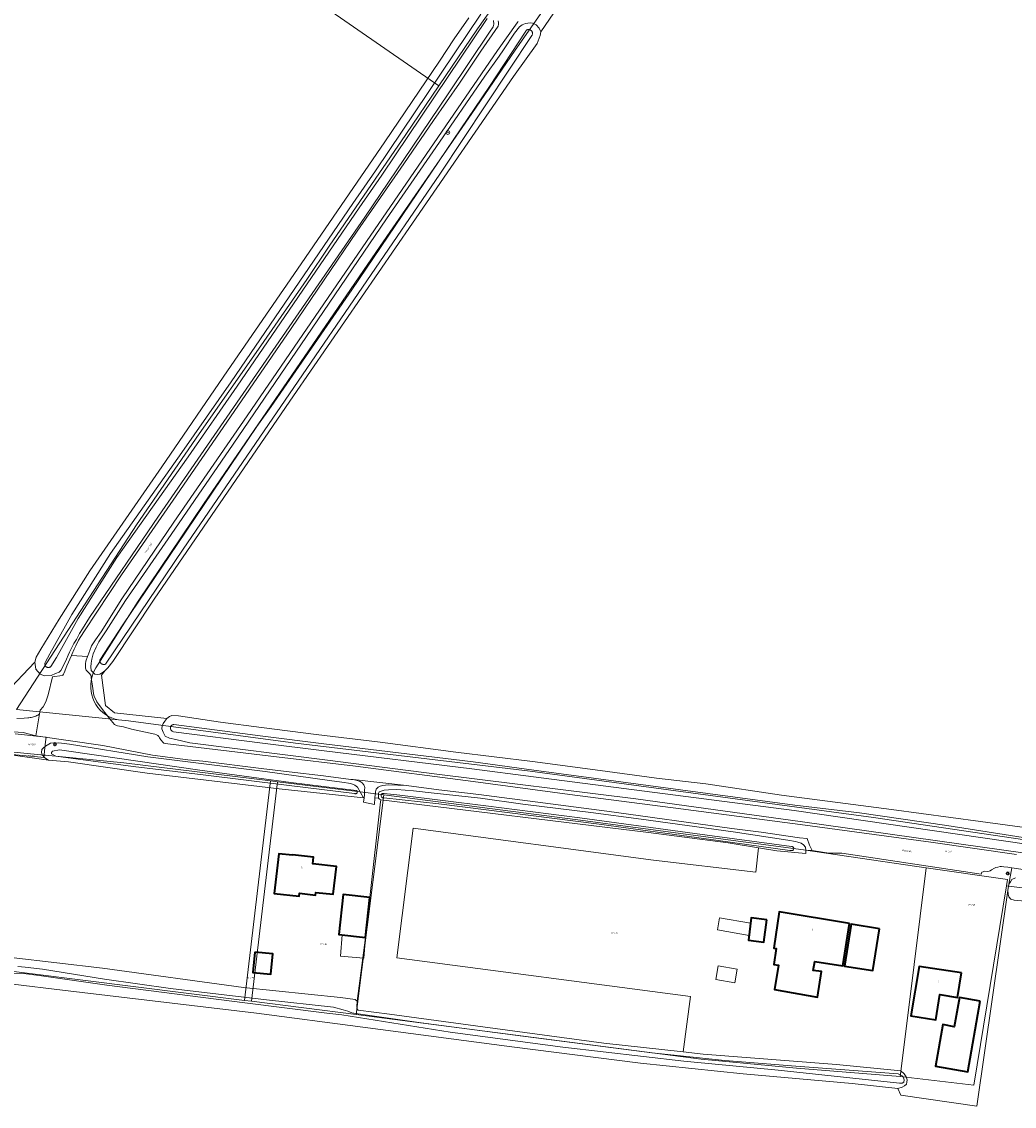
# Model space of a CAD drawing. Header units: metres. Extents: x 250001 to 257773, y 598992 to 609118.
# Tile 282 of 656: x 253455 to 253664, y 601659 to 601888. Entities that reach past the tile are written whole.
import ezdxf
from ezdxf.enums import TextEntityAlignment as Align
from ezdxf.lldxf.tags import DXFTag

# ---------------------------------------------------------------- set-up
doc = ezdxf.new("R2010")
doc.units = ezdxf.units.M
for name, color, linetype, lineweight in [('B-WE-GR-BOOM-S', 252, 'Continuous', 25), ('B-WE-GR-BOS_LOOF-GV', 252, 'Continuous', 13), ('B-WE-GR-BOUWLAND-GV', 252, 'Continuous', 13), ('B-WE-GR-GROENVOORZIENING-GV', 252, 'Continuous', 18), ('B-WE-KG-GRENS_PERCEEL-G', 150, 'KG-PERCEEL', 18), ('B-WE-KG-GRENS_PERCEEL-S', 150, 'Continuous', 25), ('B-WE-KL-ET_LS_OV_LICHTMAST-S', 252, 'Continuous', 25), ('B-WE-OG-BEBOUWING-GV', 1, 'Continuous', 35), ('B-WE-OG-BEBOUWING-T18', 7, 'Continuous', 18), ('B-WE-OG-BEBOUWING_LUIFEL-GV', 1, 'Continuous', 18), ('B-WE-OG-BEBOUWING_OVERBOUWING-GV', 1, 'Continuous', 18), ('B-WE-OG-TERREIN_ERF-GV', 7, 'Continuous', 18), ('B-WE-OG-TOPOGRAFIE-T18', 2, 'Continuous', 18), ('B-WE-OG-WATER-GV', 252, 'Continuous', 18), ('B-WE-OG-WATER_SLOOT-GV', 252, 'Continuous', 18), ('B-WE-VH-VERHARDING_GESLOTEN-GV', 252, 'Continuous', 18), ('B-WE-VH-VERHARDING_HALFVERHARDING-GV', 252, 'Continuous', 18), ('B-WE-VH-VERHARDING_OPEN-GV', 252, 'Continuous', 18), ('X-XX-AL-REFERENTIE-G', 7, 'Continuous', 18)]:
    doc.layers.add(name, color=color, linetype=linetype, lineweight=lineweight)
doc.styles.add('NLCS-ISO', font='NLCS-ISO.ttf')
doc.styles.add('NLCS-ISO-ANNOTATIEF-T18', font='NLCS-ISO.ttf', dxfattribs={"height": 1.8})
doc.styles.get("Standard").update_dxf_attribs({"font": 'NLCS-ISO.ttf'})
tags = doc.linetypes.add('KG-PERCEEL', pattern='A,5.5,-2,["P",Standard,S=1.8,R=0,X=-0.5,Y=-0.9],-2,5.5,-2,[5,NLCS.SHX,S=0.75,R=0,X=0,Y=0],-2', length=19).pattern_tags.tags
tags[6] = DXFTag(74, 10)

# ---------------------------------------------------------------- blocks, each defined once
blk = doc.blocks.new('SKG-PERCEELNUMMER-SO')
at = {"style": 'NLCS-ISO', "oblique": 10, "flags": 1}
blk.add_attdef('GEMEENTECODE', text='', height=1.8, dxfattribs=at).set_placement((0, 2.6), align=Align.MIDDLE_CENTER)
at = {"style": 'NLCS-ISO', "oblique": 10}
blk.add_attdef('SECTIE', text='', height=1.8, dxfattribs=at).set_placement((-0.5, 0), align=Align.MIDDLE_RIGHT)
blk.add_attdef('PERCEELNUMMER', text='', height=1.8, dxfattribs=at).set_placement((0.5, 0), align=Align.MIDDLE_LEFT)
blk = doc.blocks.new('BS2021-132-Xref-KAD-20210617')
at = {"layer": 'B-WE-KG-GRENS_PERCEEL-G', "flags": 128}
for points in [[(253470.19, 601751.189), (253479.108, 601765.297), (253492.894, 601785.714), (253530.188, 601840.187), (253549.594, 601868.187), (253558.688, 601881.562), (253567.422, 601894.125), (253573.688, 601902.375), (253575.11, 601904.75), (253577.672, 601908.937), (253588.922, 601925.562), (253603.796, 601947.25), (253626.734, 601980.937), (253646.454, 602009.937), (253659.14, 602028.312), (253673.516, 602049.375), (253696.688, 602083.5), (253701, 602089.812), (253715.39, 602110.937), (253730.828, 602133.437), (253749.626, 602161.187), (253774.454, 602197.687), (253794.468, 602227.187), (253833.406, 602284), (253854.89, 602315.062), (253861.25, 602324.562), (253886.39, 602361.125), (253905.75, 602389.375), (253944.566, 602447), (253954.812, 602462.187), (253975.734, 602492.875), (254012.578, 602546.875), (254017.734, 602555.187), (254024.828, 602565.562), (254052.5, 602605.937), (254063.938, 602622.687), (254101.844, 602678.125), (254119.104, 602703.215), (254154.18, 602753.762), (254195.268, 602814.106), (254218.408, 602848.278)], [(253201.95, 602109.52), (253542.568, 601874.061)], [(253637.094, 602012.875), (253627.876, 601999.5), (253601.876, 601961.5), (253581.14, 601930.812), (253568.938, 601913.062), (253564.172, 601905.875), (253560.046, 601899.25), (253550.734, 601886.062), (253542.568, 601874.061)], [(253542.568, 601874.061), (253535.594, 601863.812), (253519.468, 601840.187), (253514.718, 601833.187), (253505, 601819.187), (253492, 601800.562), (253478.78, 601781.35), (253453.438, 601742.363)], [(253470.19, 601751.189), (253469.827, 601750.542), (253469.531, 601749.861), (253469.307, 601749.154), (253469.156, 601748.427), (253469.08, 601747.689), (253469.079, 601746.947), (253469.155, 601746.209), (253469.305, 601745.482), (253469.529, 601744.774), (253469.824, 601744.093), (253470.187, 601743.446), (253470.615, 601742.839), (253471.101, 601742.279), (253471.643, 601741.772), (253472.234, 601741.322), (253472.867, 601740.935), (253473.537, 601740.615), (253474.235, 601740.365), (253474.956, 601740.188)], [(253453.438, 601742.363), (253474.956, 601740.188)], [(253837.986, 601692.75), (253832.69, 601692.998), (253796.342, 601697.462), (253712.592, 601708.09), (253634.372, 601719.568), (253561.886, 601729.346), (253512.362, 601735.298), (253477.076, 601739.974), (253474.956, 601740.188)], [(253453.113, 601737.24), (253455.093, 601737.036)], [(253457.653, 601736.772), (253455.093, 601737.036)], [(253457.653, 601736.772), (253459.642, 601736.567)], [(253459.34, 601733.656), (253459.539, 601735.57)], [(253459.642, 601736.567), (253459.539, 601735.57)], [(253454.642, 601732.707), (253452.622, 601732.894)], [(253452.853, 601733.417), (253454.26, 601733.25), (253459.248, 601732.768)], [(253454.642, 601732.707), (253457.222, 601732.469)], [(253459.198, 601732.287), (253457.222, 601732.469)], [(253459.198, 601732.287), (253459.248, 601732.768)], [(253459.34, 601733.656), (253459.248, 601732.768)], [(253459.248, 601732.768), (253459.521, 601732.742)], [(253459.521, 601732.742), (253476.11, 601731.14), (253507.038, 601727.333)], [(253501.544, 601680.987), (253507.038, 601727.333)], [(253503.054, 601680.798), (253508.546, 601727.147)], [(253507.038, 601727.333), (253508.546, 601727.147)], [(253508.546, 601727.147), (253524.85, 601725.14), (253530.966, 601724.353)], [(253530.966, 601724.353), (253525.168, 601678.032)], [(253530.966, 601724.353), (253571.95, 601719.08), (253619.6, 601712.78), (253643.52, 601709.24), (253645.53, 601708.95)], [(253640.02, 601664.94), (253641.7, 601678.359), (253645.53, 601708.95)], [(253645.53, 601708.95), (253662.66, 601706.49), (253662.444, 601705.161)], [(253662.444, 601705.161), (253655.55, 601663.08), (253640.02, 601664.94)], [(253662.444, 601705.161), (253686.034, 601702.15), (253714.454, 601698.652), (253758.18, 601692.968), (253792.288, 601688.595), (253822.894, 601684.66), (253829.89, 601683.348), (253832.95, 601682.474), (253836.012, 601681.162), (253837.76, 601679.413), (253839.072, 601676.789)], [(253501.544, 601680.987), (253396.8, 601694.09)], [(253503.054, 601680.798), (253501.544, 601680.987)], [(253525.168, 601678.032), (253503.054, 601680.798)], [(253640.02, 601664.94), (253618.142, 601666.688), (253598, 601668.563), (253525.168, 601678.032)]]:
    blk.add_lwpolyline(points, dxfattribs=at)
at = {"layer": 'B-WE-KG-GRENS_PERCEEL-S', "xscale": 0.2, "yscale": 0.2, "zscale": 0.2}
for p, values in [((253456.399, 601734.986), {'PERCEELNUMMER': '568', 'SECTIE': 'M'}), ((253456.235, 601732.629), {'PERCEELNUMMER': '566', 'SECTIE': 'M'}), ((253649.99, 601712.446), {'PERCEELNUMMER': '567', 'SECTIE': 'M'}), ((253654.917, 601701.163), {'PERCEELNUMMER': '218', 'SECTIE': 'M'}), ((253579.517, 601695.184), {'PERCEELNUMMER': '217', 'SECTIE': 'M'}), ((253518.068, 601692.859), {'PERCEELNUMMER': '216', 'SECTIE': 'M'}), ((253502.625, 601685.735), {'PERCEELNUMMER': '215', 'SECTIE': 'M'})]:
    blk.add_blockref('SKG-PERCEELNUMMER-SO', p, dxfattribs=at).add_auto_attribs(values)
blk = doc.blocks.new('SKL-ET_OV_LICHTMAST-SO')
at = {"color": 0, "linetype": 'ByBlock', "lineweight": 18}
for points in [[(-1.2, 0), (-2, 0)], [(-1.4, 1.4), (-0.9, 0.9)], [(0, 2), (0, 1.2)], [(0.9, 0.9), (1.4, 1.4)], [(2, 0), (1.2, 0)], [(-1.4, -1.4), (-0.9, -0.9)], [(0, -1.2), (0, -2)], [(0.9, -0.9), (1.4, -1.4)]]:
    blk.add_lwpolyline(points, dxfattribs=at)
blk.add_circle((0, 0), 1, dxfattribs=at)
blk = doc.blocks.new('SGR-BOOM_01-SO')
at = {"linetype": 'ByBlock', "lineweight": 18}
h = blk.add_hatch(color=0, dxfattribs=at)
h.dxf.hatch_style = 1
edge = h.paths.add_edge_path()
edge.add_arc((0, 0), 0.25, 0, 360)
at = {"color": 0, "linetype": 'ByBlock', "lineweight": 18}
for radius in [2, 0.25]:
    blk.add_circle((0, 0), radius, dxfattribs=at)
blk = doc.blocks.new('BS2021-132-Xref-BGT-GRIJS-20210617-aangepast')
at = {"layer": 'B-WE-GR-BOS_LOOF-GV', "flags": 128}
blk.add_lwpolyline([(253533.751, 601689.94), (253537.177, 601717.332), (253587.927, 601710.554), (253609.51, 601708.06), (253610.081, 601713.164), (253603.712, 601714.22), (253586.858, 601716.459), (253530.341, 601723.321), (253530.294, 601722.902), (253528.023, 601702.711), (253527.108, 601694.268), (253525.328, 601680.8), (253525.313, 601679.701), (253525.32, 601679.153), (253525.575, 601678.948), (253532.158, 601678.099), (253551.909, 601675.417), (253577.426, 601671.964), (253594.171, 601670.111), (253595.735, 601681.795)], close=True, dxfattribs=at)
at = {"layer": 'B-WE-GR-BOUWLAND-GV', "flags": 128}
for points in [[(253574.343, 601900.418), (253564.116, 601885.456), (253563.986, 601884.692), (253563.33, 601882.986), (253558.355, 601875.998), (253537.067, 601845.058), (253511.873, 601808.616), (253482.452, 601765.686), (253473.733, 601752.534), (253472.724, 601751.166), (253472.152, 601750.606), (253471.384, 601749.616), (253472.178, 601743.266), (253474.117, 601741.715), (253485.188, 601740.513), (253485.703, 601740.935), (253486.224, 601741.16), (253487.616, 601741.089), (253496.492, 601739.733), (253505.144, 601738.624), (253516.717, 601737.101), (253530.216, 601735.471), (253546.214, 601733.376), (253562.386, 601731.417), (253576.644, 601729.516), (253588.541, 601727.906), (253598.97, 601726.678), (253614.931, 601724.334), (253638.189, 601721.313), (253656.96, 601718.727), (253668.359, 601717.179)], [(253451.028, 601745.74), (253457.249, 601752.402), (253457.586, 601753.46), (253458.517, 601755.116), (253462.445, 601761.484), (253468.871, 601771.682), (253484.132, 601793.588), (253497.975, 601813.89), (253512.722, 601835.361), (253531.21, 601862.209), (253542.702, 601879.266), (253545.822, 601883.978), (253548.955, 601888.432)], [(253668.71, 601701.696), (253664.061, 601702.119), (253663.402, 601702.366), (253662.941, 601702.825), (253662.815, 601703.433), (253662.776, 601704.191), (253656.192, 601658.628), (253640.145, 601660.999), (253639.556, 601662.372), (253629.885, 601663.419), (253606.863, 601665.465), (253585.189, 601667.751), (253558.01, 601671.212), (253526.535, 601675.344), (253504.125, 601678.288), (253463.097, 601683.128), (253442.072, 601685.694)]]:
    blk.add_lwpolyline(points, dxfattribs=at)
at = {"layer": 'B-WE-GR-GROENVOORZIENING-GV', "flags": 128}
for points in [[(253559.346, 601887.617), (253559.151, 601887.367), (253554.997, 601881.539), (253527.316, 601841.171), (253502.111, 601804.408), (253486.646, 601781.924), (253475.646, 601765.755), (253471.257, 601758.805), (253470.076, 601757.105), (253469.275, 601755.829), (253468.902, 601754.881), (253468.458, 601753.756), (253468.397, 601753.577), (253468.053, 601752.565), (253468.007, 601752.036), (253467.997, 601751.361), (253467.985, 601751.141), (253468.108, 601750.713), (253468.325, 601750.478), (253468.923, 601749.889), (253469.042, 601749.729), (253469.171, 601749.477), (253469.21, 601749.096), (253469.382, 601747.807), (253469.601, 601746.32), (253469.666, 601745.71), (253469.847, 601745.177), (253470.382, 601743.999), (253471.774, 601742.127), (253473.383, 601740.051), (253474.134, 601739.195), (253474.538, 601738.985), (253474.706, 601738.947), (253475.163, 601738.862), (253475.988, 601738.727), (253477.676, 601738.277), (253482.632, 601737.163), (253483.002, 601737.077), (253483.28, 601736.935), (253483.476, 601736.727), (253483.625, 601736.42), (253483.913, 601735.971), (253484.357, 601735.451), (253484.517, 601735.311), (253484.811, 601735.2), (253485.385, 601735.123), (253508.341, 601732.399), (253525.006, 601730.414), (253549.828, 601727.184), (253570.262, 601724.43), (253593.664, 601721.431), (253619.967, 601717.958), (253646.47, 601714.399), (253664.607, 601711.774)], [(253666.384, 601712.079), (253619.42, 601718.704), (253584.203, 601723.558), (253542.188, 601728.755), (253519.117, 601731.665), (253490.029, 601735.391), (253487.082, 601736.03), (253485.752, 601736.35), (253484.782, 601736.782), (253484.357, 601737.601), (253484.131, 601738.346), (253484.155, 601738.943), (253484.414, 601739.428), (253484.724, 601739.938), (253485.17, 601740.499), (253485.188, 601740.513), (253474.117, 601741.715), (253472.178, 601743.266), (253471.384, 601749.616), (253472.152, 601750.606), (253471.727, 601750.297), (253470.979, 601749.883), (253470.48, 601749.779), (253469.937, 601749.866), (253469.569, 601750.232), (253469.171, 601750.657), (253469.081, 601751.376), (253469.196, 601752.184), (253469.297, 601753.036), (253469.617, 601754.153), (253470.23, 601755.535), (253470.771, 601756.668), (253472.336, 601759.021), (253476.431, 601765.376), (253486.086, 601779.307), (253499.152, 601798.43), (253514.657, 601821.105), (253531.551, 601845.984), (253541.964, 601861.044), (253552.295, 601876.105), (253555.307, 601880.288), (253556.284, 601881.632), (253558.595, 601885.148), (253559.62, 601886.531), (253560.162, 601886.914), (253560.91, 601887.239), (253561.894, 601887.374), (253562.349, 601887.272), (253563.158, 601886.951), (253563.776, 601886.218), (253564.116, 601885.456), (253574.343, 601900.418)], [(253554.135, 601887.809), (253554.191, 601887.104), (253554.084, 601886.494), (253553.287, 601885.353), (253544.685, 601872.574), (253536.988, 601861.126), (253526.941, 601846.351), (253509.56, 601821.105), (253483.427, 601783.229), (253468.802, 601761.799), (253467.317, 601759.45), (253466.682, 601758.405), (253466.062, 601757.197), (253465.522, 601756.341), (253464.632, 601754.495), (253464.34, 601753.866), (253463.945, 601753.016), (253463.041, 601751.115), (253462.771, 601750.64), (253462.406, 601750.273), (253461.621, 601750.014), (253460.727, 601749.551), (253459.331, 601749.533), (253458.435, 601749.856), (253457.524, 601750.884), (253457.249, 601752.402), (253451.028, 601745.74)], [(253453.464, 601740.477), (253455.007, 601740.56), (253455.793, 601740.665), (253456.043, 601740.665), (253456.293, 601740.682), (253456.541, 601740.714), (253456.787, 601740.762), (253457.028, 601740.826), (253457.266, 601740.905), (253457.498, 601741), (253457.723, 601741.109), (253457.941, 601741.231), (253458.15, 601741.368), (253458.269, 601741.457), (253458.397, 601742.235), (253459.019, 601742.972), (253459.342, 601743.462), (253459.66, 601744.229), (253460.078, 601745.485), (253461.011, 601749.276), (253463.045, 601749.568), (253463.226, 601749.677), (253463.344, 601749.853), (253463.481, 601750.137), (253464.071, 601751.581), (253465.021, 601753.817), (253465.115, 601754.039), (253465.587, 601755.1), (253465.947, 601755.869), (253466.512, 601757.002), (253466.979, 601757.803), (253467.757, 601759), (253475.615, 601770.82), (253486.469, 601786.604), (253498.589, 601804.198), (253511.4, 601822.84), (253525.358, 601843.337), (253535.185, 601857.616), (253541.46, 601866.719), (253546.929, 601874.629), (253551.476, 601881.346), (253555.092, 601886.681), (253555.169, 601887.052), (253555.179, 601887.395), (253555.105, 601887.807)], [(253451.709, 601732.922), (253460.198, 601731.666), (253459.366, 601732.223), (253458.805, 601732.831), (253458.685, 601733.305), (253458.785, 601733.916), (253459.14, 601734.323), (253459.529, 601734.646), (253460.578, 601735.276), (253462.323, 601735.348), (253464.611, 601735.1), (253481.14, 601732.381), (253505.888, 601729.277), (253519.5, 601727.414), (253522.093, 601727.082), (253523.992, 601726.748), (253524.857, 601726.445), (253525.434, 601725.989), (253526.694, 601723.756), (253526.826, 601723.747), (253526.901, 601724.393), (253526.884, 601725.348), (253526.957, 601725.93), (253526.764, 601726.506), (253526.431, 601726.921), (253526.012, 601727.176), (253525.361, 601727.41), (253524.529, 601727.594), (253524.007, 601727.63), (253518.256, 601728.417), (253511.012, 601729.268), (253505.087, 601729.936), (253492.732, 601731.471), (253489.594, 601731.746), (253482.137, 601732.778), (253471.627, 601734.765), (253457.512, 601736.851), (253454.825, 601737.565), (253449.383, 601737.895)], [(253667.81, 601708.313), (253663.614, 601708.976), (253663.59, 601708.978), (253662.984, 601705.509), (253663.293, 601706.032), (253663.628, 601706.48), (253664.347, 601706.879)]]:
    blk.add_lwpolyline(points, dxfattribs=at)
blk.add_lwpolyline([(253535.743, 601726.318), (253532.056, 601726.471), (253531.351, 601726.451), (253530.764, 601726.341), (253530.186, 601726.186), (253529.753, 601725.977), (253529.383, 601725.578), (253529.204, 601724.999), (253529.095, 601723.745), (253529.828, 601723.66), (253529.872, 601724.638), (253530.02, 601724.991), (253530.44, 601725.154), (253531.05, 601725.373), (253531.958, 601725.47), (253533.72, 601725.502), (253537.272, 601725.226), (253541.625, 601724.763), (253551.415, 601723.691), (253560.325, 601722.399), (253574.713, 601720.674), (253585.331, 601719.224), (253604.723, 601716.577), (253616.277, 601714.845), (253617.905, 601714.551), (253618.401, 601714.4), (253619.099, 601714.188), (253619.588, 601713.81), (253619.996, 601713.363), (253620.119, 601712.713), (253621.441, 601712.606), (253620.867, 601713.735), (253620.347, 601715.136), (253618.789, 601715.32), (253610.692, 601716.465), (253604.485, 601717.262), (253578.075, 601720.944), (253551.031, 601724.443), (253542.585, 601725.466)], close=True, dxfattribs=at)
at = {"layer": 'B-WE-OG-BEBOUWING-GV', "flags": 128}
for points in [[(253511.706, 601711.627), (253508.803, 601711.95), (253507.82, 601703.535), (253513.13, 601702.961), (253513.199, 601703.597), (253516.58, 601703.232), (253516.639, 601703.779), (253520.288, 601703.384), (253520.952, 601709.281), (253515.986, 601709.833), (253516.143, 601711.244), (253511.718, 601711.736)], [(253528.023, 601702.711), (253522.39, 601703.321), (253521.475, 601694.878), (253527.108, 601694.268)], [(253611.823, 601698.028), (253608.576, 601698.437), (253607.982, 601693.721), (253611.229, 601693.312)], [(253629.344, 601697.203), (253614.493, 601699.682), (253613.347, 601691.995), (253613.856, 601691.912), (253613.315, 601688.592), (253614.292, 601688.433), (253613.449, 601683.258), (253622.537, 601681.68), (253623.372, 601687.056), (253621.666, 601687.32), (253621.962, 601689.225), (253627.942, 601688.296)], [(253635.622, 601696.109), (253629.685, 601697.049), (253628.29, 601688.237), (253634.227, 601687.297)], [(253503.735, 601691.181), (253503.318, 601686.872), (253507.102, 601686.506), (253507.515, 601690.801)], [(253652.97, 601686.77), (253644.01, 601688.14), (253642.295, 601677.76), (253647.513, 601676.888), (253648.402, 601682.204), (253652.13, 601681.58)], [(253656.911, 601680.807), (253652.528, 601681.58), (253651.446, 601675.44), (253648.997, 601675.871), (253647.448, 601667.083), (253654.28, 601665.879)]]:
    blk.add_lwpolyline(points, close=True, dxfattribs=at)
at = {"layer": 'B-WE-OG-BEBOUWING_LUIFEL-GV', "flags": 128}
for points in [[(253601.847, 601698.415), (253601.415, 601695.848), (253608.105, 601694.697), (253608.431, 601697.283)], [(253522.214, 601694.798), (253521.83, 601690.314), (253526.766, 601689.919), (253527.108, 601694.268)]]:
    blk.add_lwpolyline(points, close=True, dxfattribs=at)
at = {"layer": 'B-WE-OG-BEBOUWING_OVERBOUWING-GV', "flags": 128}
blk.add_lwpolyline([(253601.586, 601688.285), (253601.083, 601685.409), (253605.091, 601684.706), (253605.582, 601687.587)], close=True, dxfattribs=at)
at = {"layer": 'B-WE-OG-TERREIN_ERF-GV', "flags": 128}
blk.add_lwpolyline([(253452.255, 601690.059), (253471.593, 601687.816), (253501.334, 601683.742), (253521.813, 601681.609), (253524.908, 601681.165), (253525.328, 601680.8), (253527.108, 601694.268), (253521.475, 601694.878), (253522.39, 601703.321), (253528.023, 601702.711), (253530.294, 601722.902), (253530.341, 601723.321), (253530.032, 601723.457), (253529.828, 601723.66), (253529.095, 601723.745), (253528.976, 601722.36), (253526.722, 601722.861), (253526.826, 601723.747), (253526.694, 601723.756), (253508.88, 601725.658), (253480.996, 601728.975), (253464.401, 601731.355), (253460.198, 601731.666), (253451.709, 601732.922)], dxfattribs=at)
for points in [[(253662.776, 601704.191), (253662.984, 601705.509), (253663.59, 601708.978), (253662.731, 601709.085), (253661.886, 601709.207), (253661.401, 601709.231), (253661.115, 601709.23), (253660.631, 601709.142), (253660.246, 601709.029), (253659.923, 601708.891), (253659.315, 601708.567), (253659.03, 601708.355), (253658.782, 601708.255), (253658.421, 601708.216), (253657.825, 601708.24), (253657.552, 601708.152), (253657.291, 601708.077), (253657.13, 601707.604), (253627.693, 601712.051), (253624.934, 601712.056), (253621.441, 601712.606), (253620.119, 601712.713), (253620.067, 601711.994), (253613.942, 601712.525), (253610.081, 601713.164), (253609.51, 601708.06), (253587.927, 601710.554), (253537.177, 601717.332), (253533.751, 601689.94), (253595.735, 601681.795), (253594.171, 601670.111), (253598.397, 601669.643), (253626.539, 601667.44), (253640.13, 601666.118), (253640.88, 601665.475), (253641.26, 601664.827), (253641.475, 601664.222), (253641.422, 601663.731), (253641.324, 601663.3), (253640.913, 601662.939), (253640.457, 601662.681), (253639.556, 601662.372), (253640.145, 601660.999), (253656.192, 601658.628)], [(253508.803, 601711.95), (253511.706, 601711.627), (253511.718, 601711.736), (253516.143, 601711.244), (253515.986, 601709.833), (253520.952, 601709.281), (253520.288, 601703.384), (253516.639, 601703.779), (253516.58, 601703.232), (253513.199, 601703.597), (253513.13, 601702.961), (253507.82, 601703.535)], [(253608.576, 601698.437), (253611.823, 601698.028), (253611.229, 601693.312), (253607.982, 601693.721)], [(253614.292, 601688.433), (253613.315, 601688.592), (253613.856, 601691.912), (253613.347, 601691.995), (253614.493, 601699.682), (253629.344, 601697.203), (253627.942, 601688.296), (253621.962, 601689.225), (253621.666, 601687.32), (253623.372, 601687.056), (253622.537, 601681.68), (253613.449, 601683.258)], [(253629.685, 601697.049), (253635.622, 601696.109), (253634.227, 601687.297), (253628.29, 601688.237)], [(253503.735, 601691.181), (253507.515, 601690.801), (253507.102, 601686.506), (253503.318, 601686.872)], [(253601.586, 601688.285), (253605.582, 601687.587), (253605.091, 601684.706), (253601.083, 601685.409)], [(253644.01, 601688.14), (253652.97, 601686.77), (253652.13, 601681.58), (253648.402, 601682.204), (253647.513, 601676.888), (253642.295, 601677.76)], [(253651.446, 601675.44), (253652.528, 601681.58), (253656.911, 601680.807), (253654.28, 601665.879), (253647.448, 601667.083), (253648.997, 601675.871)]]:
    blk.add_lwpolyline(points, close=True, dxfattribs=at)
at = {"layer": 'B-WE-OG-WATER-GV', "flags": 128}
for points in [[(253551.46, 601889.182), (253529.203, 601856.127), (253524.441, 601849.197), (253498.715, 601811.56), (253488.322, 601796.617), (253473.285, 601775.345), (253465.071, 601762.447), (253460.453, 601754.133), (253459.453, 601752.308), (253459.418, 601752.203), (253459.398, 601752.095), (253459.394, 601751.985), (253459.406, 601751.875), (253459.433, 601751.768), (253459.476, 601751.667), (253459.534, 601751.572), (253459.604, 601751.487), (253459.685, 601751.413), (253459.777, 601751.352), (253459.876, 601751.304), (253459.982, 601751.271), (253460.091, 601751.254), (253460.201, 601751.253), (253460.31, 601751.267), (253460.416, 601751.298), (253460.517, 601751.343), (253460.61, 601751.402), (253460.692, 601751.473), (253461.852, 601753.356), (253466.447, 601761.628), (253474.614, 601774.453), (253489.632, 601795.699), (253500.032, 601810.652), (253525.761, 601848.292), (253530.526, 601855.227), (253552.787, 601888.288)], [(253671.805, 601714.474), (253649.848, 601717.89), (253631.401, 601720.557), (253617.79, 601722.212), (253562.686, 601729.616), (253549.839, 601731.369), (253518.32, 601735.168), (253505.46, 601736.793), (253486.638, 601739.227), (253486.529, 601739.216), (253486.422, 601739.189), (253486.32, 601739.147), (253486.226, 601739.091), (253486.14, 601739.021), (253486.066, 601738.94), (253486.004, 601738.849), (253485.956, 601738.75), (253485.922, 601738.646), (253485.905, 601738.537), (253485.903, 601738.427), (253485.917, 601738.318), (253485.947, 601738.212), (253485.992, 601738.111), (253486.051, 601738.018), (253486.122, 601737.935), (253486.205, 601737.862), (253486.298, 601737.803), (253486.398, 601737.758), (253486.455, 601737.739), (253486.573, 601737.702), (253505.374, 601735.308), (253518.397, 601733.654), (253549.545, 601729.869), (253562.555, 601728.205), (253617.644, 601721.097), (253706.564, 601708.206)], [(253452.21, 601686.613), (253454.88, 601686.632), (253458.193, 601686.275), (253472.507, 601684.175), (253501.633, 601680.458), (253518.958, 601678.323), (253522.079, 601677.904), (253544.972, 601674.299), (253568.765, 601671.135), (253594.32, 601668.187), (253614.239, 601666.264), (253639.907, 601663.499), (253640.47, 601663.536), (253640.794, 601663.748), (253640.833, 601664.208), (253640.571, 601664.976), (253639.576, 601665.474), (253617.984, 601667.111), (253603.014, 601668.326), (253587.58, 601669.892), (253558.719, 601673.619), (253538.85, 601676.24), (253525.548, 601678.13), (253524.21, 601678.335), (253523.345, 601678.68), (253522.376, 601679.008), (253520.367, 601679.531), (253506.194, 601681.098), (253485.96, 601683.483), (253472.015, 601685.489), (253458.891, 601687.583), (253455.221, 601688.025), (253453.722, 601688.11)]]:
    blk.add_lwpolyline(points, dxfattribs=at)
for points in [[(253561.645, 601885.921), (253561.532, 601885.924), (253561.419, 601885.911), (253561.309, 601885.882), (253561.204, 601885.838), (253561.107, 601885.78), (253561.018, 601885.709), (253560.941, 601885.626), (253553.323, 601873.93), (253524.218, 601830.991), (253507.17, 601806.328), (253504.19, 601802.107), (253487.496, 601777.448), (253475.865, 601760.269), (253471.014, 601752.806), (253471.011, 601752.772), (253471.01, 601752.657), (253471.026, 601752.544), (253471.057, 601752.433), (253471.103, 601752.329), (253471.163, 601752.231), (253471.237, 601752.143), (253471.322, 601752.066), (253471.416, 601752.001), (253471.519, 601751.951), (253471.628, 601751.915), (253471.741, 601751.894), (253471.855, 601751.889), (253471.969, 601751.901), (253472.081, 601751.928), (253472.187, 601751.97), (253488.631, 601776.243), (253512.009, 601810.36), (253542.83, 601855.405), (253562.243, 601884.679), (253562.275, 601884.732), (253562.322, 601884.836), (253562.354, 601884.944), (253562.371, 601885.057), (253562.372, 601885.17), (253562.356, 601885.283), (253562.325, 601885.392), (253562.279, 601885.496), (253562.219, 601885.592), (253562.146, 601885.679), (253562.062, 601885.755), (253561.967, 601885.818), (253561.865, 601885.867), (253561.757, 601885.902)], [(253470.825, 601732.712), (253462.511, 601733.848), (253461.034, 601733.624), (253460.812, 601733.348), (253460.816, 601733.051), (253461.711, 601732.559), (253478.033, 601730.396), (253492.832, 601728.57), (253510.426, 601726.409), (253524.806, 601724.678), (253524.869, 601724.638), (253524.939, 601724.612), (253525.013, 601724.602), (253525.088, 601724.608), (253525.159, 601724.629), (253525.225, 601724.665), (253525.281, 601724.714), (253525.326, 601724.774), (253525.356, 601724.843), (253525.372, 601724.916), (253525.371, 601724.99), (253525.355, 601725.063), (253525.324, 601725.131), (253525.279, 601725.191), (253525.222, 601725.239), (253525.157, 601725.275), (253525.123, 601725.287), (253511.341, 601727.005), (253491.634, 601729.688)], [(253531.02, 601724.671), (253530.775, 601724.695), (253530.758, 601724.69), (253530.675, 601724.661), (253530.599, 601724.616), (253530.532, 601724.559), (253530.477, 601724.491), (253530.435, 601724.413), (253530.408, 601724.33), (253530.396, 601724.243), (253530.4, 601724.155), (253530.42, 601724.069), (253530.456, 601723.989), (253530.505, 601723.916), (253530.567, 601723.853), (253530.638, 601723.802), (253530.718, 601723.766), (253530.804, 601723.744), (253530.891, 601723.738), (253530.979, 601723.748), (253542.622, 601722.491), (253576.457, 601718.211), (253599.047, 601715.121), (253616.696, 601712.627), (253617.037, 601712.601), (253617.12, 601712.596), (253617.203, 601712.607), (253617.282, 601712.634), (253617.355, 601712.676), (253617.418, 601712.73), (253617.47, 601712.795), (253617.509, 601712.869), (253617.532, 601712.949), (253617.541, 601713.033), (253617.533, 601713.116), (253617.509, 601713.196), (253617.471, 601713.27), (253617.419, 601713.336), (253617.356, 601713.39), (253617.283, 601713.432), (253617.215, 601713.456), (253617.074, 601713.468), (253596.674, 601716.248), (253572.378, 601719.544), (253552.555, 601722.074), (253534.382, 601724.331)]]:
    blk.add_lwpolyline(points, close=True, dxfattribs=at)
at = {"layer": 'B-WE-OG-WATER_SLOOT-GV', "flags": 128}
for points in [[(253548.955, 601888.432), (253545.822, 601883.978), (253542.702, 601879.266), (253531.21, 601862.209), (253512.722, 601835.361), (253497.975, 601813.89), (253484.132, 601793.588), (253468.871, 601771.682), (253462.445, 601761.484), (253458.517, 601755.116), (253457.586, 601753.46), (253457.249, 601752.402), (253457.524, 601750.884), (253458.435, 601749.856), (253459.331, 601749.533), (253460.727, 601749.551), (253461.621, 601750.014), (253462.406, 601750.273), (253462.771, 601750.64), (253463.041, 601751.115), (253463.945, 601753.016), (253464.34, 601753.866), (253464.632, 601754.495), (253465.522, 601756.341), (253466.062, 601757.197), (253466.682, 601758.405), (253467.317, 601759.45), (253468.802, 601761.799), (253483.427, 601783.229), (253509.56, 601821.105), (253526.941, 601846.351), (253536.988, 601861.126), (253544.685, 601872.574), (253553.287, 601885.353), (253554.084, 601886.494), (253554.191, 601887.104), (253554.135, 601887.809)], [(253552.787, 601888.288), (253530.526, 601855.227), (253525.761, 601848.292), (253500.032, 601810.652), (253489.632, 601795.699), (253474.614, 601774.453), (253466.447, 601761.628), (253461.852, 601753.356), (253460.692, 601751.473), (253460.61, 601751.402), (253460.517, 601751.343), (253460.416, 601751.298), (253460.31, 601751.267), (253460.201, 601751.253), (253460.091, 601751.254), (253459.982, 601751.271), (253459.876, 601751.304), (253459.777, 601751.352), (253459.685, 601751.413), (253459.604, 601751.487), (253459.534, 601751.572), (253459.476, 601751.667), (253459.433, 601751.768), (253459.406, 601751.875), (253459.394, 601751.985), (253459.398, 601752.095), (253459.418, 601752.203), (253459.453, 601752.308), (253460.453, 601754.133), (253465.071, 601762.447), (253473.285, 601775.345), (253488.322, 601796.617), (253498.715, 601811.56), (253524.441, 601849.197), (253529.203, 601856.127), (253551.46, 601889.182)], [(253668.359, 601717.179), (253656.96, 601718.727), (253638.189, 601721.313), (253614.931, 601724.334), (253598.97, 601726.678), (253588.541, 601727.906), (253576.644, 601729.516), (253562.386, 601731.417), (253546.214, 601733.376), (253530.216, 601735.471), (253516.717, 601737.101), (253505.144, 601738.624), (253496.492, 601739.733), (253487.616, 601741.089), (253486.224, 601741.16), (253485.703, 601740.935), (253485.188, 601740.513), (253485.17, 601740.499), (253484.724, 601739.938), (253484.414, 601739.428), (253484.155, 601738.943), (253484.131, 601738.346), (253484.357, 601737.601), (253484.782, 601736.782), (253485.752, 601736.35), (253487.082, 601736.03), (253490.029, 601735.391), (253519.117, 601731.665), (253542.188, 601728.755), (253584.203, 601723.558), (253619.42, 601718.704), (253666.384, 601712.079)], [(253706.564, 601708.206), (253617.644, 601721.097), (253562.555, 601728.205), (253549.545, 601729.869), (253518.397, 601733.654), (253505.374, 601735.308), (253486.573, 601737.702), (253486.455, 601737.739), (253486.398, 601737.758), (253486.298, 601737.803), (253486.205, 601737.862), (253486.122, 601737.935), (253486.051, 601738.018), (253485.992, 601738.111), (253485.947, 601738.212), (253485.917, 601738.318), (253485.903, 601738.427), (253485.905, 601738.537), (253485.922, 601738.646), (253485.956, 601738.75), (253486.004, 601738.849), (253486.066, 601738.94), (253486.14, 601739.021), (253486.226, 601739.091), (253486.32, 601739.147), (253486.422, 601739.189), (253486.529, 601739.216), (253486.638, 601739.227), (253505.46, 601736.793), (253518.32, 601735.168), (253549.839, 601731.369), (253562.686, 601729.616), (253617.79, 601722.212), (253631.401, 601720.557), (253649.848, 601717.89), (253671.805, 601714.474)], [(253442.072, 601685.694), (253463.097, 601683.128), (253504.125, 601678.288), (253526.535, 601675.344), (253558.01, 601671.212), (253585.189, 601667.751), (253606.863, 601665.465), (253629.885, 601663.419), (253639.556, 601662.372), (253640.457, 601662.681), (253640.913, 601662.939), (253641.324, 601663.3), (253641.422, 601663.731), (253641.475, 601664.222), (253641.26, 601664.827), (253640.88, 601665.475), (253640.13, 601666.118), (253626.539, 601667.44), (253598.397, 601669.643), (253594.171, 601670.111), (253577.426, 601671.964), (253551.909, 601675.417), (253532.158, 601678.099), (253525.575, 601678.948), (253525.32, 601679.153), (253525.313, 601679.701), (253525.328, 601680.8), (253524.908, 601681.165), (253521.813, 601681.609), (253501.334, 601683.742), (253471.593, 601687.816), (253452.255, 601690.059)], [(253453.722, 601688.11), (253455.221, 601688.025), (253458.891, 601687.583), (253472.015, 601685.489), (253485.96, 601683.483), (253506.194, 601681.098), (253520.367, 601679.531), (253522.376, 601679.008), (253523.345, 601678.68), (253524.21, 601678.335), (253525.548, 601678.13), (253538.85, 601676.24), (253558.719, 601673.619), (253587.58, 601669.892), (253603.014, 601668.326), (253617.984, 601667.111), (253639.576, 601665.474), (253640.571, 601664.976), (253640.833, 601664.208), (253640.794, 601663.748), (253640.47, 601663.536), (253639.907, 601663.499), (253614.239, 601666.264), (253594.32, 601668.187), (253568.765, 601671.135), (253544.972, 601674.299), (253522.079, 601677.904), (253518.958, 601678.323), (253501.633, 601680.458), (253472.507, 601684.175), (253458.193, 601686.275), (253454.88, 601686.632), (253452.21, 601686.613)], [(253664.347, 601706.879), (253663.628, 601706.48), (253663.293, 601706.032), (253662.984, 601705.509), (253662.776, 601704.191), (253662.815, 601703.433), (253662.941, 601702.825), (253663.402, 601702.366), (253664.061, 601702.119), (253668.71, 601701.696)]]:
    blk.add_lwpolyline(points, dxfattribs=at)
for points in [[(253564.116, 601885.456), (253563.776, 601886.218), (253563.158, 601886.951), (253562.349, 601887.272), (253561.894, 601887.374), (253560.91, 601887.239), (253560.162, 601886.914), (253559.62, 601886.531), (253558.595, 601885.148), (253556.284, 601881.632), (253555.307, 601880.288), (253552.295, 601876.105), (253541.964, 601861.044), (253531.551, 601845.984), (253514.657, 601821.105), (253499.152, 601798.43), (253486.086, 601779.307), (253476.431, 601765.376), (253472.336, 601759.021), (253470.771, 601756.668), (253470.23, 601755.535), (253469.617, 601754.153), (253469.297, 601753.036), (253469.196, 601752.184), (253469.081, 601751.376), (253469.171, 601750.657), (253469.569, 601750.232), (253469.937, 601749.866), (253470.48, 601749.779), (253470.979, 601749.883), (253471.727, 601750.297), (253472.152, 601750.606), (253472.724, 601751.166), (253473.733, 601752.534), (253482.452, 601765.686), (253511.873, 601808.616), (253537.067, 601845.058), (253558.355, 601875.998), (253563.33, 601882.986), (253563.986, 601884.692)], [(253553.323, 601873.93), (253560.941, 601885.626), (253561.018, 601885.709), (253561.107, 601885.78), (253561.204, 601885.838), (253561.309, 601885.882), (253561.419, 601885.911), (253561.532, 601885.924), (253561.645, 601885.921), (253561.757, 601885.902), (253561.865, 601885.867), (253561.967, 601885.818), (253562.062, 601885.755), (253562.146, 601885.679), (253562.219, 601885.592), (253562.279, 601885.496), (253562.325, 601885.392), (253562.356, 601885.283), (253562.372, 601885.17), (253562.371, 601885.057), (253562.354, 601884.944), (253562.322, 601884.836), (253562.275, 601884.732), (253562.243, 601884.679), (253542.83, 601855.405), (253512.009, 601810.36), (253488.631, 601776.243), (253472.187, 601751.97), (253472.081, 601751.928), (253471.969, 601751.901), (253471.855, 601751.889), (253471.741, 601751.894), (253471.628, 601751.915), (253471.519, 601751.951), (253471.416, 601752.001), (253471.322, 601752.066), (253471.237, 601752.143), (253471.163, 601752.231), (253471.103, 601752.329), (253471.057, 601752.433), (253471.026, 601752.544), (253471.01, 601752.657), (253471.011, 601752.772), (253471.014, 601752.806), (253475.865, 601760.269), (253487.496, 601777.448), (253504.19, 601802.107), (253507.17, 601806.328), (253524.218, 601830.991)], [(253460.198, 601731.666), (253464.401, 601731.355), (253480.996, 601728.975), (253508.88, 601725.658), (253526.694, 601723.756), (253525.434, 601725.989), (253524.857, 601726.445), (253523.992, 601726.748), (253522.093, 601727.082), (253519.5, 601727.414), (253505.888, 601729.277), (253481.14, 601732.381), (253464.611, 601735.1), (253462.323, 601735.348), (253460.578, 601735.276), (253459.529, 601734.646), (253459.14, 601734.323), (253458.785, 601733.916), (253458.685, 601733.305), (253458.805, 601732.831), (253459.366, 601732.223)], [(253491.634, 601729.688), (253511.341, 601727.005), (253525.123, 601725.287), (253525.157, 601725.275), (253525.222, 601725.239), (253525.279, 601725.191), (253525.324, 601725.131), (253525.355, 601725.063), (253525.371, 601724.99), (253525.372, 601724.916), (253525.356, 601724.843), (253525.326, 601724.774), (253525.281, 601724.714), (253525.225, 601724.665), (253525.159, 601724.629), (253525.088, 601724.608), (253525.013, 601724.602), (253524.939, 601724.612), (253524.869, 601724.638), (253524.806, 601724.678), (253510.426, 601726.409), (253492.832, 601728.57), (253478.033, 601730.396), (253461.711, 601732.559), (253460.816, 601733.051), (253460.812, 601733.348), (253461.034, 601733.624), (253462.511, 601733.848), (253470.825, 601732.712)], [(253529.828, 601723.66), (253530.032, 601723.457), (253530.341, 601723.321), (253586.858, 601716.459), (253603.712, 601714.22), (253610.081, 601713.164), (253613.942, 601712.525), (253620.067, 601711.994), (253620.119, 601712.713), (253619.996, 601713.363), (253619.588, 601713.81), (253619.099, 601714.188), (253618.401, 601714.4), (253617.905, 601714.551), (253616.277, 601714.845), (253604.723, 601716.577), (253585.331, 601719.224), (253574.713, 601720.674), (253560.325, 601722.399), (253551.415, 601723.691), (253541.625, 601724.763), (253537.272, 601725.226), (253533.72, 601725.502), (253531.958, 601725.47), (253531.05, 601725.373), (253530.44, 601725.154), (253530.02, 601724.991), (253529.872, 601724.638)], [(253552.555, 601722.074), (253572.378, 601719.544), (253596.674, 601716.248), (253617.074, 601713.468), (253617.215, 601713.456), (253617.283, 601713.432), (253617.356, 601713.39), (253617.419, 601713.336), (253617.471, 601713.27), (253617.509, 601713.196), (253617.533, 601713.116), (253617.541, 601713.033), (253617.532, 601712.949), (253617.509, 601712.869), (253617.47, 601712.795), (253617.418, 601712.73), (253617.355, 601712.676), (253617.282, 601712.634), (253617.203, 601712.607), (253617.12, 601712.596), (253617.037, 601712.601), (253616.696, 601712.627), (253599.047, 601715.121), (253576.457, 601718.211), (253542.622, 601722.491), (253530.979, 601723.748), (253530.891, 601723.738), (253530.804, 601723.744), (253530.718, 601723.766), (253530.638, 601723.802), (253530.567, 601723.853), (253530.505, 601723.916), (253530.456, 601723.989), (253530.42, 601724.069), (253530.4, 601724.155), (253530.396, 601724.243), (253530.408, 601724.33), (253530.435, 601724.413), (253530.477, 601724.491), (253530.532, 601724.559), (253530.599, 601724.616), (253530.675, 601724.661), (253530.758, 601724.69), (253530.775, 601724.695), (253531.02, 601724.671), (253534.382, 601724.331)]]:
    blk.add_lwpolyline(points, close=True, dxfattribs=at)
at = {"layer": 'B-WE-VH-VERHARDING_GESLOTEN-GV', "flags": 128}
for points in [[(253555.105, 601887.807), (253555.179, 601887.395), (253555.169, 601887.052), (253555.092, 601886.681), (253551.476, 601881.346), (253546.929, 601874.629), (253541.46, 601866.719), (253535.185, 601857.616), (253525.358, 601843.337), (253511.4, 601822.84), (253498.589, 601804.198), (253486.469, 601786.604), (253475.615, 601770.82), (253467.757, 601759), (253466.979, 601757.803), (253466.512, 601757.002), (253465.947, 601755.869), (253465.587, 601755.1), (253465.115, 601754.039), (253465.021, 601753.817), (253468.397, 601753.577), (253468.458, 601753.756), (253468.902, 601754.881), (253469.275, 601755.829), (253470.076, 601757.105), (253471.257, 601758.805), (253475.646, 601765.755), (253486.646, 601781.924), (253502.111, 601804.408), (253527.316, 601841.171), (253554.997, 601881.539), (253559.151, 601887.367), (253559.346, 601887.617)], [(253664.607, 601711.774), (253646.47, 601714.399), (253619.967, 601717.958), (253593.664, 601721.431), (253570.262, 601724.43), (253549.828, 601727.184), (253525.006, 601730.414), (253508.341, 601732.399), (253485.385, 601735.123), (253484.811, 601735.2), (253484.517, 601735.311), (253484.357, 601735.451), (253483.913, 601735.971), (253483.625, 601736.42), (253483.476, 601736.727), (253483.28, 601736.935), (253483.002, 601737.077), (253482.632, 601737.163), (253477.676, 601738.277), (253475.988, 601738.727), (253475.163, 601738.862), (253474.706, 601738.947), (253474.538, 601738.985), (253474.134, 601739.195), (253473.383, 601740.051), (253471.774, 601742.127), (253470.382, 601743.999), (253469.847, 601745.177), (253469.666, 601745.71), (253469.601, 601746.32), (253469.382, 601747.807), (253469.21, 601749.096), (253469.171, 601749.477), (253469.042, 601749.729), (253468.923, 601749.889), (253468.325, 601750.478), (253468.108, 601750.713), (253467.985, 601751.141), (253467.997, 601751.361), (253468.007, 601752.036), (253468.053, 601752.565), (253468.397, 601753.577), (253465.021, 601753.817), (253464.071, 601751.581), (253463.481, 601750.137), (253463.344, 601749.853), (253463.226, 601749.677), (253463.045, 601749.568), (253461.011, 601749.276), (253460.078, 601745.485), (253459.66, 601744.229), (253459.342, 601743.462), (253459.019, 601742.972), (253458.397, 601742.235), (253458.269, 601741.457), (253457.512, 601736.851), (253471.627, 601734.765), (253482.137, 601732.778), (253489.594, 601731.746), (253492.732, 601731.471), (253505.087, 601729.936), (253511.012, 601729.268), (253518.256, 601728.417), (253524.007, 601727.63), (253524.529, 601727.594), (253535.743, 601726.318), (253542.585, 601725.466), (253551.031, 601724.443), (253578.075, 601720.944), (253604.485, 601717.262), (253610.692, 601716.465), (253618.789, 601715.32), (253620.347, 601715.136), (253620.867, 601713.735), (253621.441, 601712.606), (253624.934, 601712.056), (253627.693, 601712.051), (253657.13, 601707.604), (253657.291, 601708.077), (253657.552, 601708.152), (253657.825, 601708.24), (253658.421, 601708.216), (253658.782, 601708.255), (253659.03, 601708.355), (253659.315, 601708.567), (253659.923, 601708.891), (253660.246, 601709.029), (253660.631, 601709.142), (253661.115, 601709.23), (253661.401, 601709.231), (253661.886, 601709.207), (253662.731, 601709.085), (253663.59, 601708.978), (253663.614, 601708.976), (253667.81, 601708.313)]]:
    blk.add_lwpolyline(points, dxfattribs=at)
at = {"layer": 'B-WE-VH-VERHARDING_HALFVERHARDING-GV', "flags": 128}
blk.add_lwpolyline([(253449.383, 601737.895), (253454.825, 601737.565), (253457.512, 601736.851), (253458.269, 601741.457), (253458.15, 601741.368), (253457.941, 601741.231), (253457.723, 601741.109), (253457.498, 601741), (253457.266, 601740.905), (253457.028, 601740.826), (253456.787, 601740.762), (253456.541, 601740.714), (253456.293, 601740.682), (253456.043, 601740.665), (253455.793, 601740.665), (253455.007, 601740.56), (253453.464, 601740.477)], dxfattribs=at)
at = {"layer": 'B-WE-VH-VERHARDING_OPEN-GV', "flags": 128}
blk.add_lwpolyline([(253535.743, 601726.318), (253524.529, 601727.594), (253525.361, 601727.41), (253526.012, 601727.176), (253526.431, 601726.921), (253526.764, 601726.506), (253526.957, 601725.93), (253526.884, 601725.348), (253526.901, 601724.393), (253526.826, 601723.747), (253526.722, 601722.861), (253528.976, 601722.36), (253529.095, 601723.745), (253529.204, 601724.999), (253529.383, 601725.578), (253529.753, 601725.977), (253530.186, 601726.186), (253530.764, 601726.341), (253531.351, 601726.451), (253532.056, 601726.471)], close=True, dxfattribs=at)
at = {"layer": 'B-WE-GR-BOOM-S', "xscale": 0.2, "yscale": 0.2, "zscale": 0.2}
blk.add_blockref('SGR-BOOM_01-SO', (253544.512, 601864.204), dxfattribs=at)
at = {"layer": 'B-WE-KL-ET_LS_OV_LICHTMAST-S', "xscale": 0.2, "yscale": 0.2, "zscale": 0.2}
for p in [(253461.538, 601735.079), (253662.718, 601707.804)]:
    blk.add_blockref('SKL-ET_OV_LICHTMAST-SO', p, dxfattribs=at)
at = {"layer": 'B-WE-OG-BEBOUWING-T18', "style": 'NLCS-ISO-ANNOTATIEF-T18'}
for s, rotation, p in [('5', 353.7, (253513.654, 601709.005)), ('3', 350.5, (253621.507, 601695.977)), ('1', 351.3, (253648.112, 601684.984))]:
    blk.add_text(s, height=0.36, rotation=rotation, dxfattribs=at).set_placement(p, align=Align.MIDDLE)
at = {"layer": 'B-WE-OG-TOPOGRAFIE-T18', "style": 'NLCS-ISO-ANNOTATIEF-T18'}
for s, rotation, p in [('Nieuwstad', 55.6, (253481.247, 601776.509)), ('Oudedijk', 351.9, (253641.381, 601712.536))]:
    blk.add_text(s, height=0.36, rotation=rotation, dxfattribs=at).set_placement(p, align=Align.MIDDLE)

msp = doc.modelspace()

# ---------------------------------------------------------------- block references
at = {"layer": 'X-XX-AL-REFERENTIE-G'}
for name in ['BS2021-132-Xref-BGT-GRIJS-20210617-aangepast', 'BS2021-132-Xref-KAD-20210617']:
    msp.add_blockref(name, (0, 0), dxfattribs=at)

doc.saveas('drawing.dxf')
